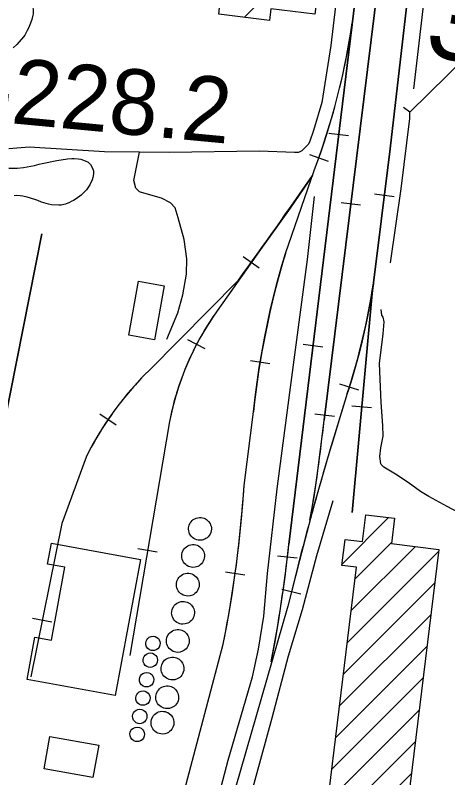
# Model space of a CAD drawing. Extents: x 3297716 to 3335574, y 688621 to 713991.
# Drawn here: x 3320535 to 3321083, y 703800 to 704768 of the extents above; entities that cross this region are included whole.
import ezdxf

# ---------------------------------------------------------------- set-up
doc = ezdxf.new("R2010")
doc.units = 0
for name, color, linetype in [('V-BLDG-OTLN', 7, 'Continuous'), ('V-DOMW-TANK', 7, 'Continuous'), ('V-RAIL-TRAK', 7, 'Continuous'), ('V-RIVR-RANG-IDEN', 7, 'Continuous'), ('V-SITE-VEGE', 7, 'Continuous'), ('V-SURV-IDEN', 7, 'Continuous'), ('V-TOPO-SHOR', 7, 'Continuous')]:
    doc.layers.add(name, color=color, linetype=linetype)

msp = doc.modelspace()

# ---------------------------------------------------------------- linework, layer by layer
at = {"layer": 'V-BLDG-OTLN'}
for p, q in [((3320825.07, 704765.02), (3320908.75, 704848.69)), ((3320856.63, 704761.22), (3320857.1, 704761.69)), ((3320949, 704071.42), (3321008.02, 704130.44)), ((3320965.53, 704052.59), (3321011.84, 704098.9)), ((3320960.62, 704012.33), (3321041.88, 704093.59)), ((3320955.72, 703972.07), (3321071.12, 704087.47)), ((3320950.82, 703931.82), (3321066.21, 704047.21)), ((3320945.92, 703891.56), (3321061.31, 704006.95)), ((3320941.02, 703851.3), (3321056.41, 703966.69)), ((3320936.11, 703811.04), (3321051.51, 703926.44)), ((3320931.21, 703770.79), (3321046.61, 703886.18)), ((3320926.31, 703730.53), (3321041.7, 703845.92)), ((3320921.41, 703690.27), (3321036.8, 703805.66))]:
    msp.add_line(p, q, dxfattribs=at)
for points in [[(3320558.39, 704975.65), (3320933.99, 704930.4), (3320931.11, 704906.48), (3320915.93, 704908.31), (3320902.24, 704794.71), (3320917.45, 704792.88), (3320914.59, 704769.14), (3320858.81, 704775.86), (3320857.04, 704761.17), (3320792.69, 704768.92), (3320794.65, 704785.19), (3320620.23, 704806.2), (3320618.29, 704790.13), (3320555.79, 704797.66), (3320557.82, 704814.51), (3320539.24, 704816.75)], [(3320723.52, 704424.37), (3320711.22, 704355.8), (3320678.67, 704361.64), (3320690.98, 704430.21)], [(3320871.54, 703280.7), (3320967.33, 704067.36), (3320948.78, 704069.62), (3320952.81, 704102.65), (3320974.98, 704099.94), (3320979.12, 704133.96), (3321015.57, 704129.52), (3321011.64, 704097.27), (3321071.42, 704089.99), (3321006.16, 703554.06), (3320926.02, 703563.81), (3320920.29, 703516.81), (3321000.48, 703507.05), (3320971.44, 703268.54)], [(3320693.4, 704076.98), (3320661.51, 703904.46), (3320549.69, 703925.13), (3320559.57, 703978.58), (3320580.64, 703974.68), (3320597.77, 704067.34), (3320575.68, 704071.42), (3320580.57, 704097.84)], [(3320578.63, 703852.69), (3320640.53, 703841.77), (3320633.24, 703800.47), (3320571.35, 703811.4)]]:
    msp.add_lwpolyline(points, close=True, dxfattribs=at)
at = {"layer": 'V-DOMW-TANK'}
for points in [[(3320755.2, 704120.64), (3320756.61, 704123.65), (3320757.66, 704125.11), (3320758.94, 704126.5), (3320760.45, 704127.75), (3320762.16, 704128.82), (3320764.05, 704129.65), (3320766.06, 704130.2), (3320768.12, 704130.47), (3320770.18, 704130.43), (3320772.18, 704130.11), (3320774.05, 704129.54), (3320775.77, 704128.76), (3320777.29, 704127.8), (3320779.76, 704125.58), (3320781.65, 704122.85), (3320782.4, 704121.21), (3320782.96, 704119.41), (3320783.29, 704117.47), (3320783.35, 704115.45), (3320783.12, 704113.41), (3320782.6, 704111.39), (3320781.79, 704109.47), (3320780.73, 704107.7), (3320779.46, 704106.13), (3320778.02, 704104.79), (3320776.49, 704103.69), (3320774.9, 704102.85), (3320771.74, 704101.82), (3320768.44, 704101.54), (3320766.64, 704101.71), (3320764.8, 704102.13), (3320762.96, 704102.81), (3320761.19, 704103.77), (3320759.52, 704104.99), (3320758.04, 704106.45), (3320756.78, 704108.1), (3320755.79, 704109.91), (3320755.06, 704111.8), (3320754.62, 704113.71), (3320754.45, 704115.59), (3320754.51, 704117.39)], [(3320746.44, 704086.29), (3320747.86, 704089.29), (3320748.9, 704090.76), (3320750.18, 704092.15), (3320751.69, 704093.4), (3320753.41, 704094.46), (3320755.29, 704095.3), (3320757.3, 704095.85), (3320759.36, 704096.11), (3320761.42, 704096.08), (3320763.42, 704095.76), (3320765.29, 704095.19), (3320767.01, 704094.4), (3320768.54, 704093.45), (3320771, 704091.22), (3320772.89, 704088.5), (3320773.64, 704086.86), (3320774.2, 704085.06), (3320774.53, 704083.12), (3320774.59, 704081.1), (3320774.36, 704079.05), (3320773.84, 704077.03), (3320773.03, 704075.11), (3320771.97, 704073.34), (3320770.7, 704071.78), (3320769.27, 704070.44), (3320767.73, 704069.34), (3320766.14, 704068.49), (3320762.98, 704067.47), (3320759.68, 704067.19), (3320757.88, 704067.36), (3320756.04, 704067.78), (3320754.2, 704068.46), (3320752.43, 704069.41), (3320750.77, 704070.63), (3320749.28, 704072.09), (3320748.02, 704073.75), (3320747.02, 704075.56), (3320746.31, 704077.44), (3320745.86, 704079.35), (3320745.69, 704081.23), (3320745.75, 704083.04)], [(3320739.75, 704049.88), (3320741.16, 704052.89), (3320742.21, 704054.35), (3320743.49, 704055.74), (3320745, 704057), (3320746.71, 704058.06), (3320748.6, 704058.89), (3320750.6, 704059.45), (3320752.67, 704059.71), (3320754.73, 704059.68), (3320756.73, 704059.36), (3320758.6, 704058.79), (3320760.31, 704058), (3320761.84, 704057.05), (3320764.3, 704054.82), (3320766.2, 704052.09), (3320766.94, 704050.46), (3320767.5, 704048.65), (3320767.83, 704046.72), (3320767.9, 704044.7), (3320767.67, 704042.65), (3320767.15, 704040.63), (3320766.34, 704038.71), (3320765.28, 704036.94), (3320764, 704035.37), (3320762.57, 704034.03), (3320761.03, 704032.94), (3320759.45, 704032.09), (3320756.29, 704031.07), (3320752.98, 704030.79), (3320751.19, 704030.96), (3320749.35, 704031.37), (3320747.51, 704032.05), (3320745.73, 704033.01), (3320744.07, 704034.23), (3320742.59, 704035.69), (3320741.33, 704037.35), (3320740.33, 704039.15), (3320739.61, 704041.04), (3320739.17, 704042.95), (3320738.99, 704044.83), (3320739.05, 704046.63)], [(3320733.74, 704014.17), (3320735.15, 704017.17), (3320736.2, 704018.64), (3320737.48, 704020.03), (3320738.98, 704021.28), (3320740.7, 704022.35), (3320742.59, 704023.18), (3320744.6, 704023.73), (3320746.66, 704024), (3320748.72, 704023.96), (3320750.72, 704023.64), (3320752.59, 704023.07), (3320754.3, 704022.29), (3320755.83, 704021.33), (3320758.3, 704019.11), (3320760.19, 704016.38), (3320760.94, 704014.74), (3320761.5, 704012.94), (3320761.82, 704011.01), (3320761.89, 704008.99), (3320761.66, 704006.94), (3320761.14, 704004.92), (3320760.33, 704002.99), (3320759.27, 704001.23), (3320758, 703999.66), (3320756.56, 703998.32), (3320755.02, 703997.22), (3320753.44, 703996.38), (3320750.28, 703995.35), (3320746.97, 703995.08), (3320745.18, 703995.24), (3320743.34, 703995.66), (3320741.5, 703996.34), (3320739.72, 703997.3), (3320738.06, 703998.51), (3320736.58, 703999.98), (3320735.32, 704001.64), (3320734.32, 704003.44), (3320733.6, 704005.33), (3320733.16, 704007.24), (3320732.98, 704009.12), (3320733.04, 704010.92)], [(3320727.04, 703978.45), (3320728.46, 703981.46), (3320729.5, 703982.93), (3320730.78, 703984.32), (3320732.29, 703985.57), (3320734.01, 703986.63), (3320735.9, 703987.46), (3320737.9, 703988.02), (3320739.97, 703988.28), (3320742.02, 703988.25), (3320744.02, 703987.93), (3320745.9, 703987.35), (3320747.61, 703986.57), (3320749.14, 703985.62), (3320751.6, 703983.39), (3320753.49, 703980.67), (3320754.24, 703979.03), (3320754.8, 703977.22), (3320755.13, 703975.29), (3320755.19, 703973.27), (3320754.97, 703971.22), (3320754.44, 703969.2), (3320753.63, 703967.28), (3320752.57, 703965.51), (3320751.3, 703963.94), (3320749.87, 703962.6), (3320748.33, 703961.51), (3320746.74, 703960.66), (3320743.58, 703959.64), (3320740.28, 703959.36), (3320738.48, 703959.53), (3320736.64, 703959.94), (3320734.81, 703960.62), (3320733.03, 703961.58), (3320731.37, 703962.8), (3320729.89, 703964.26), (3320728.63, 703965.92), (3320727.63, 703967.72), (3320726.91, 703969.61), (3320726.47, 703971.52), (3320726.29, 703973.4), (3320726.35, 703975.2)], [(3320701.48, 703975.43), (3320702.76, 703977.11), (3320704.59, 703978.56), (3320706.9, 703979.56), (3320709.49, 703979.88), (3320712.07, 703979.46), (3320714.33, 703978.38), (3320716.1, 703976.86), (3320717.32, 703975.15), (3320718.12, 703973.2), (3320718.46, 703970.89), (3320718.16, 703968.38), (3320717.14, 703965.97), (3320715.48, 703963.94), (3320713.42, 703962.5), (3320711.22, 703961.72), (3320709.13, 703961.52), (3320707.05, 703961.8), (3320704.89, 703962.66), (3320702.88, 703964.17), (3320701.3, 703966.26), (3320700.38, 703968.71), (3320700.18, 703971.22), (3320700.61, 703973.52)], [(3320698.15, 703954.15), (3320699.43, 703955.82), (3320701.26, 703957.27), (3320703.57, 703958.27), (3320706.16, 703958.59), (3320708.74, 703958.17), (3320711, 703957.09), (3320712.77, 703955.57), (3320713.99, 703953.86), (3320714.79, 703951.91), (3320715.13, 703949.6), (3320714.83, 703947.09), (3320713.81, 703944.68), (3320712.15, 703942.65), (3320710.09, 703941.21), (3320707.89, 703940.44), (3320705.8, 703940.23), (3320703.72, 703940.51), (3320701.56, 703941.37), (3320699.55, 703942.87), (3320697.97, 703944.96), (3320697.05, 703947.42), (3320696.85, 703949.93), (3320697.28, 703952.23)], [(3320720.34, 703943.42), (3320721.76, 703946.43), (3320722.81, 703947.9), (3320724.08, 703949.28), (3320725.59, 703950.54), (3320727.31, 703951.6), (3320729.2, 703952.43), (3320731.2, 703952.99), (3320733.27, 703953.25), (3320735.33, 703953.22), (3320737.32, 703952.9), (3320739.2, 703952.33), (3320740.91, 703951.54), (3320742.44, 703950.59), (3320744.9, 703948.36), (3320746.79, 703945.64), (3320747.54, 703944), (3320748.1, 703942.19), (3320748.43, 703940.26), (3320748.49, 703938.24), (3320748.27, 703936.19), (3320747.74, 703934.17), (3320746.94, 703932.25), (3320745.88, 703930.48), (3320744.6, 703928.91), (3320743.17, 703927.57), (3320741.63, 703926.48), (3320740.04, 703925.63), (3320736.89, 703924.61), (3320733.58, 703924.33), (3320731.79, 703924.5), (3320729.95, 703924.91), (3320728.11, 703925.59), (3320726.33, 703926.55), (3320724.67, 703927.77), (3320723.19, 703929.23), (3320721.93, 703930.89), (3320720.93, 703932.69), (3320720.21, 703934.58), (3320719.77, 703936.49), (3320719.59, 703938.37), (3320719.65, 703940.18)], [(3320693.46, 703929.42), (3320694.75, 703931.09), (3320696.57, 703932.54), (3320698.88, 703933.54), (3320701.47, 703933.87), (3320704.05, 703933.44), (3320706.32, 703932.36), (3320708.08, 703930.84), (3320709.3, 703929.13), (3320710.1, 703927.18), (3320710.44, 703924.87), (3320710.14, 703922.37), (3320709.12, 703919.95), (3320707.47, 703917.92), (3320705.4, 703916.49), (3320703.2, 703915.71), (3320701.11, 703915.51), (3320699.04, 703915.78), (3320696.87, 703916.64), (3320694.86, 703918.15), (3320693.28, 703920.24), (3320692.36, 703922.69), (3320692.16, 703925.2), (3320692.59, 703927.5)], [(3320713.65, 703907.02), (3320715.07, 703910.02), (3320716.11, 703911.49), (3320717.39, 703912.88), (3320718.9, 703914.14), (3320720.62, 703915.2), (3320722.5, 703916.03), (3320724.51, 703916.59), (3320726.57, 703916.85), (3320728.63, 703916.81), (3320730.63, 703916.5), (3320732.5, 703915.92), (3320734.22, 703915.14), (3320735.75, 703914.18), (3320738.21, 703911.96), (3320740.1, 703909.23), (3320740.85, 703907.59), (3320741.41, 703905.79), (3320741.74, 703903.86), (3320741.8, 703901.84), (3320741.57, 703899.79), (3320741.05, 703897.77), (3320740.25, 703895.85), (3320739.18, 703894.08), (3320737.91, 703892.51), (3320736.48, 703891.17), (3320734.94, 703890.08), (3320733.35, 703889.23), (3320730.19, 703888.2), (3320726.89, 703887.93), (3320725.09, 703888.09), (3320723.25, 703888.51), (3320721.42, 703889.19), (3320719.64, 703890.15), (3320717.98, 703891.37), (3320716.49, 703892.83), (3320715.23, 703894.49), (3320714.24, 703896.29), (3320713.52, 703898.18), (3320713.08, 703900.09), (3320712.9, 703901.97), (3320712.96, 703903.77)], [(3320688.77, 703906.07), (3320690.05, 703907.73), (3320691.88, 703909.19), (3320694.18, 703910.18), (3320696.78, 703910.51), (3320699.35, 703910.09), (3320701.62, 703909.01), (3320703.39, 703907.49), (3320704.6, 703905.78), (3320705.4, 703903.83), (3320705.74, 703901.52), (3320705.45, 703899.01), (3320704.43, 703896.6), (3320702.77, 703894.56), (3320700.7, 703893.13), (3320698.51, 703892.36), (3320696.42, 703892.15), (3320694.34, 703892.43), (3320692.18, 703893.29), (3320690.17, 703894.79), (3320688.59, 703896.88), (3320687.67, 703899.34), (3320687.47, 703901.85), (3320687.9, 703904.15)], [(3320684.76, 703882.71), (3320686.04, 703884.38), (3320687.87, 703885.84), (3320690.18, 703886.83), (3320692.77, 703887.16), (3320695.35, 703886.74), (3320697.61, 703885.66), (3320699.38, 703884.14), (3320700.6, 703882.42), (3320701.39, 703880.48), (3320701.73, 703878.17), (3320701.44, 703875.66), (3320700.42, 703873.24), (3320698.76, 703871.21), (3320696.7, 703869.78), (3320694.5, 703869), (3320692.41, 703868.8), (3320690.33, 703869.08), (3320688.17, 703869.94), (3320686.16, 703871.44), (3320684.58, 703873.53), (3320683.66, 703875.99), (3320683.46, 703878.5), (3320683.89, 703880.8)], [(3320707.63, 703874.74), (3320709.04, 703877.74), (3320710.09, 703879.21), (3320711.37, 703880.6), (3320712.88, 703881.85), (3320714.59, 703882.92), (3320716.48, 703883.75), (3320718.48, 703884.3), (3320720.55, 703884.57), (3320722.61, 703884.53), (3320724.6, 703884.21), (3320726.48, 703883.64), (3320728.19, 703882.86), (3320729.72, 703881.9), (3320732.18, 703879.68), (3320734.08, 703876.95), (3320734.83, 703875.31), (3320735.39, 703873.51), (3320735.71, 703871.58), (3320735.78, 703869.56), (3320735.55, 703867.5), (3320735.03, 703865.49), (3320734.22, 703863.57), (3320733.16, 703861.8), (3320731.89, 703860.23), (3320730.45, 703858.89), (3320728.92, 703857.79), (3320727.33, 703856.94), (3320724.17, 703855.92), (3320720.86, 703855.64), (3320719.07, 703855.81), (3320717.23, 703856.23), (3320715.39, 703856.91), (3320713.61, 703857.87), (3320711.95, 703859.08), (3320710.47, 703860.55), (3320709.21, 703862.21), (3320708.21, 703864.01), (3320707.49, 703865.9), (3320707.05, 703867.81), (3320706.87, 703869.69), (3320706.93, 703871.49)], [(3320681.43, 703860.05), (3320682.72, 703861.72), (3320684.54, 703863.17), (3320686.85, 703864.17), (3320689.44, 703864.5), (3320692.02, 703864.08), (3320694.29, 703863), (3320696.06, 703861.48), (3320697.27, 703859.76), (3320698.07, 703857.82), (3320698.41, 703855.51), (3320698.11, 703853), (3320697.09, 703850.58), (3320695.44, 703848.55), (3320693.37, 703847.12), (3320691.17, 703846.34), (3320689.09, 703846.14), (3320687.01, 703846.42), (3320684.84, 703847.27), (3320682.83, 703848.78), (3320681.26, 703850.87), (3320680.33, 703853.33), (3320680.13, 703855.84), (3320680.56, 703858.13)]]:
    msp.add_lwpolyline(points, close=True, dxfattribs=at)
at = {"layer": 'V-RAIL-TRAK'}
for points in [[(3320908.3, 704127), (3320913.46, 704156.86), (3320917.91, 704186.67), (3320921.85, 704216.58), (3320925.48, 704246.71), (3320926.18, 704253.99), (3321026.92, 705069.07)], [(3321026.92, 705069.07), (3320926.18, 704253.99)], [(3320961.68, 704136.61), (3320987.13, 704414.56), (3321010.01, 704598.22), (3321062.94, 705057.15)], [(3321062.94, 705057.15), (3321010.01, 704598.22)], [(3320859.19, 703947.23), (3320863.98, 703972.6), (3320869.15, 704003.69), (3320873.79, 704034.88), (3320878.11, 704066.31), (3320881.48, 704096.03), (3320989.55, 704985.53)], [(3320989.55, 704985.53), (3320881.48, 704096.03)], [(3320751.37, 703792.06), (3320798.23, 703969.75), (3320803.21, 703995.04), (3320807.58, 704020.3), (3320811.51, 704045.64), (3320815.19, 704071.2), (3320818.26, 704096.72), (3320820.86, 704122.19), (3320823.21, 704147.86), (3320824.75, 704171), (3320836.7, 704264.33), (3320838.78, 704283.23), (3320841.28, 704301.97), (3320844.11, 704320.69), (3320847.16, 704339.48), (3320850.63, 704358.13), (3320854.42, 704376.63), (3320858.43, 704395.22), (3320862.87, 704413.66), (3320867.61, 704431.95), (3320872.7, 704450.32), (3320877.18, 704465.56), (3320913.62, 704570.83), (3320919.05, 704585.48), (3320924.12, 704600.17), (3320928.94, 704614.95), (3320933.62, 704629.89), (3320937.94, 704644.86), (3320941.97, 704659.85), (3320945.87, 704674.98), (3320949.41, 704690.16), (3320952.66, 704705.35), (3320955.69, 704720.71), (3320958.41, 704736), (3320960.96, 704751.36), (3320961.94, 704758.27)], [(3320932.33, 704618.2), (3320957.15, 704615.18)], [(3321010.01, 704598.22), (3320987.13, 704414.56), (3320961.68, 704136.61)], [(3320907.68, 704590.85), (3320931.31, 704582.69)], [(3320911.36, 704564.28), (3320883.24, 704523.13), (3320817.68, 704431.66), (3320704.31, 704317.07), (3320699.89, 704312.66), (3320694.88, 704307.46), (3320689.91, 704302.14), (3320685.08, 704296.75), (3320680.32, 704291.29), (3320675.66, 704285.77), (3320671.08, 704280.12), (3320666.65, 704274.39), (3320662.29, 704268.63), (3320658.01, 704262.74), (3320653.85, 704256.83), (3320649.79, 704250.83), (3320645.86, 704244.71), (3320642.02, 704238.6), (3320638.28, 704232.39), (3320634.66, 704226.08), (3320631.14, 704219.76), (3320627.73, 704213.38), (3320624.45, 704206.9), (3320593.81, 704123.04), (3320554.66, 703928.45)], [(3320877.18, 704465.56), (3320913.62, 704570.83)], [(3320990.29, 704541.03), (3321015.1, 704537.94)], [(3320947.72, 704530.16), (3320972.53, 704527.09)], [(3320568.39, 704490.49), (3320448.81, 703887.81), (3320356.81, 703392.78)], [(3320356.81, 703392.78), (3320448.81, 703887.81), (3320568.39, 704490.49)], [(3320839.68, 704462.17), (3320790.73, 704392.79), (3320788.79, 704390.07), (3320785.25, 704384.88), (3320781.78, 704379.64), (3320778.4, 704374.35), (3320775.11, 704368.97), (3320771.93, 704363.56), (3320768.81, 704358.07), (3320765.83, 704352.55), (3320762.9, 704346.95), (3320760.12, 704341.32), (3320757.4, 704335.64), (3320754.79, 704329.95), (3320752.27, 704324.16), (3320749.89, 704318.34), (3320747.59, 704312.51), (3320745.37, 704306.58), (3320743.27, 704300.68), (3320741.26, 704294.71), (3320739.4, 704288.68), (3320737.61, 704282.68), (3320735.91, 704276.62), (3320734.36, 704270.49), (3320732.88, 704264.39), (3320731.51, 704258.27), (3320730.27, 704252.08), (3320679.82, 703955.4)], [(3320839.68, 704462.17), (3320790.73, 704392.79)], [(3320843.79, 704446.63), (3320823.47, 704461.19)], [(3320817.68, 704431.66), (3320704.31, 704317.07)], [(3320988.71, 704427.28), (3320986.26, 704411.86), (3320983.46, 704396.57), (3320980.4, 704381.33), (3320977.14, 704366.03), (3320973.55, 704350.87), (3320969.71, 704335.84), (3320965.68, 704320.75), (3320961.31, 704305.8), (3320956.68, 704290.98), (3320955.63, 704287.74), (3320933.81, 704217.33), (3320913.72, 704146.81), (3320894.83, 704075.91), (3320880.09, 704017.97), (3320773.65, 703648.28)], [(3320775.64, 704344.34), (3320753.48, 704355.91)], [(3320899.77, 704350.17), (3320924.59, 704347.16)], [(3320832.91, 704329.71), (3320857.58, 704325.7)], [(3320970.15, 704292.18), (3320946.28, 704299.62)], [(3320961.54, 704272.19), (3320986.44, 704269.91)], [(3320824.75, 704171), (3320836.7, 704264.33)], [(3320662.67, 704247.56), (3320641.97, 704261.57)], [(3320914.6, 704262.2), (3320939.41, 704259.13)], [(3320730.27, 704252.08), (3320679.82, 703955.4)], [(3320624.45, 704206.9), (3320593.81, 704123.04), (3320554.66, 703928.45)], [(3320714.8, 704086.57), (3320690.16, 704090.76)], [(3320867.31, 704082.03), (3320892.15, 704079.21)], [(3320801.15, 704061.43), (3320825.9, 704057.87)], [(3320896.83, 704033.07), (3320872.6, 704039.23)], [(3320880.09, 704017.97), (3320773.65, 703648.28)], [(3320581.32, 703997.58), (3320556.81, 704002.51)], [(3320618.41, 703340.27), (3320682.53, 703550.63), (3320751.37, 703792.06), (3320798.23, 703969.75)]]:
    msp.add_lwpolyline(points, dxfattribs=at)
for centre, radius, start, end in [((3320078.33, 704886.13), 892.82, 339.31952, 351.76652), ((3315612.39, 708207.99), 6430.84, 324.039856, 325.486492), ((3321917.32, 704151.66), 1086.48, 163.20678, 174.04779), ((3320106.62, 704562.71), 892.43, 342.05467, 351.27155), ((3321084.15, 704183.36), 360.49, 144.48211, 169.0097), ((3320996.04, 704021.56), 415.25, 134.63124, 153.49165), ((3324971.98, 703017.6), 4212.4, 162.45085, 166.26206), ((3319203.74, 704431.73), 1731.58, 349.86417, 354.10843), ((3319354.88, 704262.28), 1472.7, 348.54266, 356.44638), ((3319081.54, 704289.68), 1810.33, 349.09601, 353.85935)]:
    msp.add_arc(centre, radius, start, end, dxfattribs=at)
at = {"layer": 'V-SITE-VEGE'}
for points in [[(3320532.94, 704816.4), (3320536.52, 704812.45), (3320542.49, 704805.56), (3320549.45, 704795.7), (3320552.24, 704790.96), (3320554.44, 704786.82), (3320556.04, 704783.06), (3320556.84, 704780.3), (3320557.24, 704777.93), (3320557.66, 704774.37), (3320557.48, 704769.62), (3320557.09, 704767.64), (3320555.73, 704762.29), (3320553.97, 704757.54), (3320551.43, 704751.39), (3320549.66, 704748.22), (3320546.72, 704742.47), (3320545.34, 704740.29), (3320536.88, 704730.56), (3320531.95, 704726.38)], [(3320526.49, 704573.84), (3320536.97, 704573.49), (3320545.28, 704574.32), (3320559.31, 704577.15), (3320565.24, 704578.76), (3320568.99, 704579.57), (3320587.57, 704583.21), (3320600.81, 704585.45), (3320606.55, 704586.06), (3320609.52, 704586.08), (3320614.66, 704585.51), (3320618.03, 704584.92), (3320623.38, 704583.17), (3320627.14, 704581.21), (3320630.12, 704578.25), (3320632.31, 704574.7), (3320633.72, 704570.16), (3320633.93, 704566.4), (3320633.16, 704561.65), (3320632.19, 704558.68), (3320629.24, 704552.53), (3320625.12, 704546.38), (3320618.42, 704539.63), (3320611.92, 704534.85), (3320608.76, 704532.66), (3320606.59, 704531.66), (3320603.63, 704530.07), (3320598.49, 704528.07), (3320596.32, 704527.66), (3320592.96, 704526.85), (3320589.8, 704526.64), (3320580.5, 704527.2), (3320576.73, 704527.97), (3320568.22, 704530.51), (3320563.46, 704532.46), (3320559.7, 704533.83), (3320549.99, 704536.95), (3320544.45, 704538.12), (3320540.88, 704538.5), (3320536.14, 704538.87), (3320533.37, 704538.66)]]:
    msp.add_lwpolyline(points, dxfattribs=at)
at = {"layer": 'V-TOPO-SHOR'}
for points in [[(3321025.13, 705438.52), (3320996.87, 705192.01), (3320966.81, 704970.92), (3320959.69, 704939.13), (3320957.73, 704931.84), (3320957.77, 704923.24), (3320952.69, 704879.56), (3320934.87, 704729.3), (3320923.3, 704657.14), (3320912.88, 704621.37), (3320908.31, 704608.11), (3320906.34, 704604.14), (3320897.79, 704595.5), (3320893.83, 704593.49), (3320888.53, 704593.47), (3320844.2, 704595.24), (3320729.76, 704593.39), (3320692.08, 704593.82), (3320647.73, 704594.33), (3320552.43, 704600.49), (3320526.64, 704598.39)], [(3321064.94, 704817.83), (3321056.88, 704810.7), (3321055.11, 704808.91), (3321039.32, 704674.48)], [(3321513.31, 704565.66), (3321434.55, 704575.21), (3321300.87, 704593.1), (3321294.24, 704595.71), (3321291.59, 704597.69), (3321294.04, 704637.38), (3321292.71, 704640.68), (3321291.38, 704642), (3321288.07, 704643.31), (3321246.35, 704653.03), (3321235.76, 704655.63), (3321227.81, 704658.9), (3321147.52, 704712.76), (3321138.23, 704719.99), (3321131.6, 704722.6), (3321125.65, 704723.24), (3321116.4, 704721.21), (3321109.8, 704717.87), (3321106.5, 704715.21), (3321034.74, 704644.77)], [(3321010.4, 704453.57), (3321023.95, 704547.49), (3321034.78, 704636.83), (3321034.74, 704644.77), (3321026.98, 704650.84)], [(3320726.9, 704356.54), (3320740.64, 704390.34), (3320747.14, 704412.86), (3320751.65, 704439.35), (3320752.22, 704458.54), (3320748.8, 704483), (3320741.39, 704510.75), (3320737.37, 704523.3), (3320731.38, 704529.88), (3320720.11, 704535.79), (3320694.94, 704542.95), (3320692.29, 704543.59), (3320688.96, 704546.89), (3320687.63, 704548.2), (3320684.94, 704558.11), (3320692.08, 704593.82)], [(3320772.96, 703701.82), (3320804.82, 703822.37), (3320835.42, 703928.36), (3320843.19, 703963.46), (3320849.61, 704005.17), (3320854.65, 704059.44), (3320866.71, 704166.67), (3320882.68, 704289.13), (3320905.04, 704457.93), (3320914.17, 704537.89)], [(3321170.42, 704117.87), (3321128.71, 704124.95), (3321118.78, 704126.89), (3321102.88, 704133.43), (3321082.32, 704144.57), (3321059.12, 704157.03), (3321048.5, 704163.6), (3321032.58, 704174.77), (3321016.66, 704185.28), (3321002.06, 704194.46), (3320998.74, 704197.76), (3320998.07, 704198.42), (3320996.71, 704207.67), (3320997.98, 704218.92), (3321001.22, 704233.48), (3321000.49, 704247.37), (3320998.37, 704276.46), (3320996.55, 704325.79), (3321001, 704363.52), (3321002.25, 704378.73), (3321000.91, 704384.68), (3320999.57, 704387.32), (3320998.7, 704394.54)], [(3320832.98, 703775.9), (3320860.37, 703876.08), (3320881.23, 703955.15), (3320899.03, 704013.91), (3320917.13, 704082.08), (3320937.69, 704151.84)]]:
    msp.add_lwpolyline(points, dxfattribs=at)

# ---------------------------------------------------------------- texts
at = {"layer": 'V-RIVR-RANG-IDEN'}
msp.add_text('R-228.2', height=83, rotation=354.60297, dxfattribs=at).set_placement((3320411.52, 704641.8))
at = {"layer": 'V-SURV-IDEN'}
msp.add_text('3833+40.3', height=100, rotation=350.02086, dxfattribs=at).set_placement((3321051.58, 704717.57))

doc.saveas('drawing.dxf')
